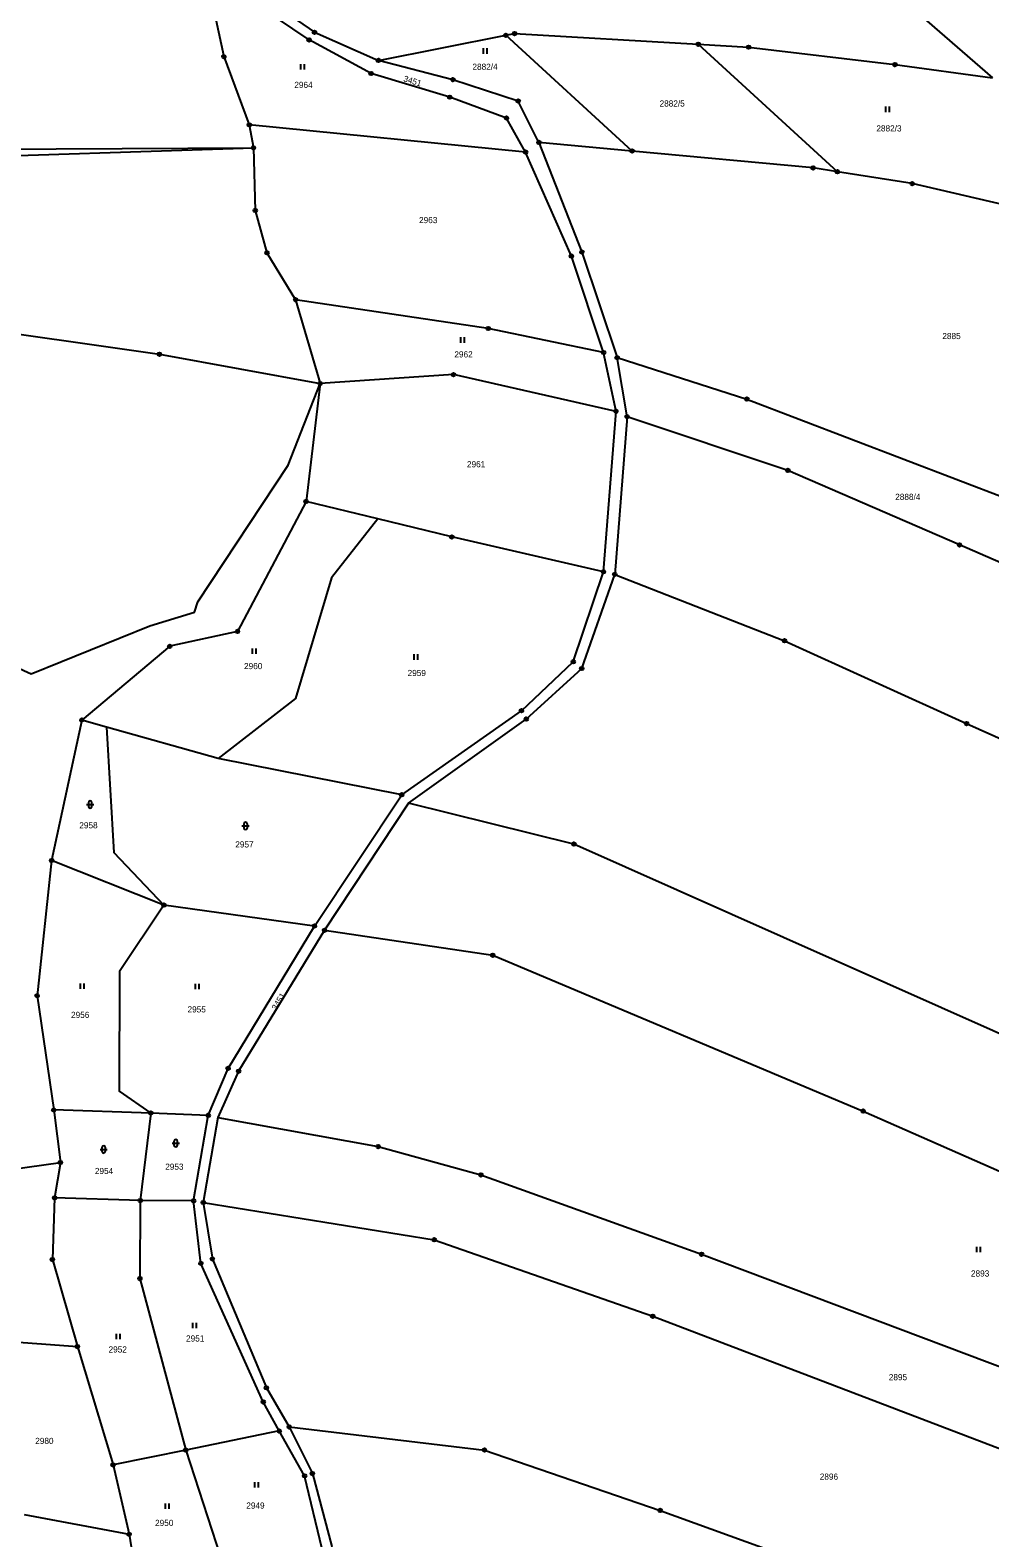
# Model space of a CAD drawing. Extents: x -733394 to -722299, y -1082822 to -1075049.
# Drawn here: x -726778 to -726513.1, y -1078708.3 to -1078292.1 of the extents above; entities that cross this region are included whole.
import ezdxf

# ---------------------------------------------------------------- set-up
doc = ezdxf.new("R2010")
doc.units = 0
for name, color, linetype in [('Hranice parcel', 7, 'Continuous'), ('Parcelní čísla', 7, 'Continuous'), ('Značky bodu BP', 7, 'Continuous'), ('Značky kultur', 7, 'Continuous')]:
    doc.layers.add(name, color=color, linetype=linetype)

msp = doc.modelspace()

# ---------------------------------------------------------------- linework, layer by layer
at = {"layer": 'Hranice parcel'}
for p, q in [((-726681.91, -1078300.5), (-726646.75, -1078293.57)), ((-726611.83, -1078325.52), (-726646.75, -1078293.57)), ((-726593.61, -1078296.04), (-726555.18, -1078331.23)), ((-726717.56, -1078318.29), (-726716.38, -1078324.64)), ((-726641.25, -1078325.8), (-726717.56, -1078318.29)), ((-726611.83, -1078325.52), (-726637.59, -1078323.13)), ((-726704.75, -1078366.55), (-726697.98, -1078389.68)), ((-726616.3, -1078397.38), (-726619.75, -1078381.13)), ((-726613.25, -1078398.85), (-726616.02, -1078382.54)), ((-726697.98, -1078389.68), (-726701.87, -1078422.23)), ((-726619.76, -1078441.66), (-726616.3, -1078397.38)), ((-726613.25, -1078398.85), (-726616.66, -1078442.37)), ((-726682.06, -1078427.07), (-726701.87, -1078422.23)), ((-726763.76, -1078482.57), (-726772.13, -1078521.35)), ((-726756.94, -1078484.5), (-726763.76, -1078482.57)), ((-726726.1, -1078493.23), (-726756.94, -1078484.5)), ((-726675.46, -1078503.21), (-726726.1, -1078493.23)), ((-726699.57, -1078539.44), (-726675.46, -1078503.21)), ((-726673.63, -1078505.54), (-726696.75, -1078540.61)), ((-726741.11, -1078533.65), (-726772.13, -1078521.35)), ((-726699.57, -1078539.44), (-726741.11, -1078533.65)), ((-726771.53, -1078590.21), (-726769.68, -1078604.71)), ((-726744.71, -1078591.06), (-726771.53, -1078590.21)), ((-726744.71, -1078591.06), (-726747.64, -1078615.22)), ((-726728.86, -1078591.71), (-726744.71, -1078591.06)), ((-726732.92, -1078615.32), (-726728.86, -1078591.71)), ((-726726.22, -1078592.3), (-726730.25, -1078615.75)), ((-726789.17, -1078607.46), (-726769.68, -1078604.71)), ((-726769.68, -1078604.71), (-726771.28, -1078614.49)), ((-726747.64, -1078615.22), (-726771.28, -1078614.49)), ((-726732.92, -1078615.32), (-726747.64, -1078615.22)), ((-726792.02, -1078653.48), (-726764.99, -1078655.51)), ((-726764.99, -1078655.51), (-726755.16, -1078688.17)), ((-726709.26, -1078678.81), (-726735.08, -1078684.1)), ((-726735.08, -1078684.1), (-726755.16, -1078688.17)), ((-726735.08, -1078684.1), (-726725.49, -1078713.54)), ((-726755.16, -1078688.17), (-726750.73, -1078707.34)), ((-726779.71, -1078701.89), (-726750.73, -1078707.34)), ((-726750.73, -1078707.34), (-726748.92, -1078718.81))]:
    msp.add_line(p, q, dxfattribs=at)
for points in [[(-726667.76, -1078170.22), (-726642.43, -1078207.35), (-726608.32, -1078231.18), (-726589.23, -1078249.4), (-726571.77, -1078266.28), (-726540.3, -1078281.05), (-726512.36, -1078305.31)], [(-726755.45, -1078212.56), (-726734.72, -1078258.13), (-726726.47, -1078270.21), (-726716.81, -1078280.76), (-726699.57, -1078292.75), (-726681.91, -1078300.5)], [(-726641.25, -1078325.8), (-726646.57, -1078316.41), (-726662.22, -1078310.65), (-726683.92, -1078304.12), (-726701.04, -1078294.84), (-726719.07, -1078282.54), (-726730.14, -1078273.34)], [(-726730.14, -1078273.34), (-726724.55, -1078299.46), (-726717.56, -1078318.29)], [(-726646.75, -1078293.57), (-726644.32, -1078293.09), (-726593.61, -1078296.04)], [(-726593.61, -1078296.04), (-726579.72, -1078296.85), (-726539.31, -1078301.65), (-726512.36, -1078305.31)], [(-726637.59, -1078323.13), (-726643.31, -1078311.71), (-726661.31, -1078305.83), (-726681.91, -1078300.5)], [(-727010.38, -1078400.77), (-727008.81, -1078402.72), (-726984.63, -1078383.55), (-726968.68, -1078357.57), (-726954.42, -1078344.27), (-726934.58, -1078337.33), (-726876.24, -1078335.48), (-726806.91, -1078327.6), (-726716.38, -1078324.64)], [(-726934.66, -1078334.33), (-726876.32, -1078332.68), (-726807.18, -1078325.11), (-726716.38, -1078324.64)], [(-726716.38, -1078324.64), (-726715.91, -1078341.91), (-726712.66, -1078353.59), (-726704.75, -1078366.55)], [(-726637.59, -1078323.13), (-726625.73, -1078353.4), (-726616.02, -1078382.54)], [(-726619.75, -1078381.13), (-726628.62, -1078354.52), (-726641.25, -1078325.8)], [(-726555.18, -1078331.23), (-726561.9, -1078330.16), (-726611.83, -1078325.52)], [(-726465.36, -1078350.56), (-726534.54, -1078334.52), (-726555.18, -1078331.23)], [(-726944.24, -1078369.16), (-726929.04, -1078365.41), (-726908.1, -1078364.47), (-726844.52, -1078371.33), (-726799.86, -1078373.42), (-726742.35, -1078381.6), (-726697.98, -1078389.68)], [(-726619.75, -1078381.13), (-726651.59, -1078374.5), (-726704.75, -1078366.55)], [(-726616.02, -1078382.54), (-726580.19, -1078393.99), (-726507.98, -1078421.63)], [(-726616.3, -1078397.38), (-726661.19, -1078387.24), (-726697.98, -1078389.68)], [(-726789.17, -1078607.46), (-726793.92, -1078569.71), (-726793.75, -1078545.26), (-726791.35, -1078508.63), (-726812.48, -1078501.29), (-726815.92, -1078491.64), (-726830.76, -1078481.71), (-726848.42, -1078469.22), (-726849.33, -1078454.04), (-726803.28, -1078458.23), (-726777.74, -1078469.84), (-726744.99, -1078456.53), (-726732.7, -1078452.81), (-726731.7, -1078449.99), (-726706.77, -1078412.21), (-726697.98, -1078389.68)], [(-726477.36, -1078453.4), (-726521.49, -1078434.24), (-726568.85, -1078413.67), (-726613.25, -1078398.85)], [(-726701.87, -1078422.23), (-726720.8, -1078458.11), (-726739.49, -1078462.22), (-726763.76, -1078482.57)], [(-726682.06, -1078427.07), (-726694.82, -1078443.32), (-726704.75, -1078476.64), (-726726.1, -1078493.23)], [(-726619.76, -1078441.66), (-726661.66, -1078432.05), (-726682.06, -1078427.07)], [(-726675.46, -1078503.21), (-726642.43, -1078480), (-726628.13, -1078466.48), (-726619.76, -1078441.66)], [(-726673.63, -1078505.54), (-726641.07, -1078482.33), (-726625.77, -1078468.35), (-726616.66, -1078442.37)], [(-726616.66, -1078442.37), (-726569.78, -1078460.69), (-726519.55, -1078483.55), (-726412.59, -1078531.42)], [(-726756.94, -1078484.5), (-726754.89, -1078519.11), (-726741.11, -1078533.65)], [(-726335.75, -1078650.47), (-726411.08, -1078614.65), (-726497.91, -1078574.71), (-726627.91, -1078516.82), (-726673.63, -1078505.54)], [(-726772.13, -1078521.35), (-726776.11, -1078558.67), (-726771.53, -1078590.21)], [(-726741.11, -1078533.65), (-726753.34, -1078551.96), (-726753.46, -1078585.05), (-726744.71, -1078591.06)], [(-726728.86, -1078591.71), (-726723.38, -1078578.72), (-726699.57, -1078539.44)], [(-726696.75, -1078540.61), (-726720.49, -1078579.51), (-726726.22, -1078592.3)], [(-726696.75, -1078540.61), (-726650.34, -1078547.51), (-726548.09, -1078590.52), (-726456.67, -1078630.77), (-726356.76, -1078676.67), (-726306.39, -1078706.74)], [(-726726.22, -1078592.3), (-726681.97, -1078600.31), (-726653.61, -1078608.12), (-726592.68, -1078630.02), (-726446.21, -1078685.25), (-726379.97, -1078711.94), (-726338.01, -1078734.22)], [(-726771.28, -1078614.49), (-726771.87, -1078631.51), (-726764.99, -1078655.51)], [(-726747.64, -1078615.22), (-726747.74, -1078636.75), (-726735.08, -1078684.1)], [(-726709.26, -1078678.81), (-726713.69, -1078670.79), (-726730.9, -1078632.55), (-726732.92, -1078615.32)], [(-726730.25, -1078615.75), (-726666.48, -1078626.04), (-726606.16, -1078647.15), (-726464.64, -1078701.11), (-726408.79, -1078722.19), (-726352.76, -1078749.51)], [(-726730.25, -1078615.75), (-726727.73, -1078631.36), (-726712.8, -1078666.91), (-726706.53, -1078677.69)], [(-726706.53, -1078677.69), (-726652.65, -1078684.08), (-726604.1, -1078700.75), (-726512.87, -1078733.8), (-726441.1, -1078760.1)], [(-726706.53, -1078677.69), (-726700.12, -1078690.58), (-726694.78, -1078710.68), (-726694.2, -1078712.94)], [(-726697.42, -1078711.44), (-726702.28, -1078691.2), (-726709.26, -1078678.81)]]:
    msp.add_lwpolyline(points, dxfattribs=at)
at = {"layer": 'Značky bodu BP'}
for centre, radius in [((-726701.04, -1078294.84), 0.5), ((-726701.04, -1078294.84), 0.0303), ((-726699.57, -1078292.75), 0.5), ((-726699.57, -1078292.75), 0.0303), ((-726646.75, -1078293.57), 0.5), ((-726646.75, -1078293.57), 0.0303), ((-726644.32, -1078293.09), 0.5), ((-726644.32, -1078293.09), 0.0303), ((-726593.61, -1078296.04), 0.5), ((-726724.55, -1078299.46), 0.5), ((-726724.55, -1078299.46), 0.0303), ((-726681.91, -1078300.5), 0.5), ((-726593.61, -1078296.04), 0.0303), ((-726579.72, -1078296.85), 0.5), ((-726579.72, -1078296.85), 0.0303), ((-726683.92, -1078304.12), 0.5), ((-726683.92, -1078304.12), 0.0303), ((-726681.91, -1078300.5), 0.0303), ((-726539.31, -1078301.65), 0.5), ((-726539.31, -1078301.65), 0.0303), ((-726661.31, -1078305.83), 0.5), ((-726661.31, -1078305.83), 0.0303), ((-726662.22, -1078310.65), 0.5), ((-726662.22, -1078310.65), 0.0303), ((-726643.31, -1078311.71), 0.5), ((-726643.31, -1078311.71), 0.0303), ((-726646.57, -1078316.41), 0.5), ((-726646.57, -1078316.41), 0.0303), ((-726717.56, -1078318.29), 0.5), ((-726717.56, -1078318.29), 0.0303), ((-726716.38, -1078324.64), 0.5), ((-726716.38, -1078324.64), 0.0303), ((-726637.59, -1078323.13), 0.5), ((-726637.59, -1078323.13), 0.0303), ((-726641.25, -1078325.8), 0.5), ((-726641.25, -1078325.8), 0.0303), ((-726611.83, -1078325.52), 0.5), ((-726611.83, -1078325.52), 0.0303), ((-726561.9, -1078330.16), 0.5), ((-726561.9, -1078330.16), 0.0303), ((-726555.18, -1078331.23), 0.5), ((-726555.18, -1078331.23), 0.0303), ((-726534.54, -1078334.52), 0.5), ((-726534.54, -1078334.52), 0.0303), ((-726715.91, -1078341.91), 0.5), ((-726715.91, -1078341.91), 0.0303), ((-726712.66, -1078353.59), 0.5), ((-726712.66, -1078353.59), 0.0303), ((-726628.62, -1078354.52), 0.5), ((-726625.73, -1078353.4), 0.5), ((-726625.73, -1078353.4), 0.0303), ((-726628.62, -1078354.52), 0.0303), ((-726704.75, -1078366.55), 0.5), ((-726704.75, -1078366.55), 0.0303), ((-726651.59, -1078374.5), 0.5), ((-726651.59, -1078374.5), 0.0303), ((-726742.35, -1078381.6), 0.5), ((-726742.35, -1078381.6), 0.0303), ((-726619.75, -1078381.13), 0.5), ((-726619.75, -1078381.13), 0.0303), ((-726616.02, -1078382.54), 0.5), ((-726616.02, -1078382.54), 0.0303), ((-726661.19, -1078387.24), 0.5), ((-726661.19, -1078387.24), 0.0303), ((-726697.98, -1078389.68), 0.5), ((-726697.98, -1078389.68), 0.0303), ((-726580.19, -1078393.99), 0.5), ((-726580.19, -1078393.99), 0.0303), ((-726616.3, -1078397.38), 0.5), ((-726616.3, -1078397.38), 0.0303), ((-726613.25, -1078398.85), 0.5), ((-726613.25, -1078398.85), 0.0303), ((-726568.85, -1078413.67), 0.5), ((-726568.85, -1078413.67), 0.0303), ((-726701.87, -1078422.23), 0.5), ((-726701.87, -1078422.23), 0.0303), ((-726661.66, -1078432.05), 0.5), ((-726661.66, -1078432.05), 0.0303), ((-726521.49, -1078434.24), 0.5), ((-726521.49, -1078434.24), 0.0303), ((-726619.76, -1078441.66), 0.5), ((-726619.76, -1078441.66), 0.0303), ((-726616.66, -1078442.37), 0.5), ((-726616.66, -1078442.37), 0.0303), ((-726720.8, -1078458.11), 0.5), ((-726720.8, -1078458.11), 0.0303), ((-726739.49, -1078462.22), 0.5), ((-726739.49, -1078462.22), 0.0303), ((-726569.78, -1078460.69), 0.5), ((-726569.78, -1078460.69), 0.0303), ((-726628.13, -1078466.48), 0.5), ((-726628.13, -1078466.48), 0.0303), ((-726625.77, -1078468.35), 0.5), ((-726625.77, -1078468.35), 0.0303), ((-726763.76, -1078482.57), 0.5), ((-726763.76, -1078482.57), 0.0303), ((-726642.43, -1078480), 0.5), ((-726642.43, -1078480), 0.0303), ((-726641.07, -1078482.33), 0.5), ((-726641.07, -1078482.33), 0.0303), ((-726519.55, -1078483.55), 0.5), ((-726519.55, -1078483.55), 0.0303), ((-726675.46, -1078503.21), 0.5), ((-726675.46, -1078503.21), 0.0303), ((-726627.91, -1078516.82), 0.5), ((-726627.91, -1078516.82), 0.0303), ((-726772.13, -1078521.35), 0.5), ((-726772.13, -1078521.35), 0.0303), ((-726741.11, -1078533.65), 0.5), ((-726741.11, -1078533.65), 0.0303), ((-726699.57, -1078539.44), 0.5), ((-726699.57, -1078539.44), 0.0303), ((-726696.75, -1078540.61), 0.5), ((-726696.75, -1078540.61), 0.0303), ((-726650.34, -1078547.51), 0.5), ((-726650.34, -1078547.51), 0.0303), ((-726776.11, -1078558.67), 0.5), ((-726776.11, -1078558.67), 0.0303), ((-726723.38, -1078578.72), 0.5), ((-726723.38, -1078578.72), 0.0303), ((-726720.49, -1078579.51), 0.5), ((-726720.49, -1078579.51), 0.0303), ((-726771.53, -1078590.21), 0.5), ((-726771.53, -1078590.21), 0.0303), ((-726744.71, -1078591.06), 0.5), ((-726744.71, -1078591.06), 0.0303), ((-726728.86, -1078591.71), 0.5), ((-726548.09, -1078590.52), 0.5), ((-726548.09, -1078590.52), 0.0303), ((-726728.86, -1078591.71), 0.0303), ((-726681.97, -1078600.31), 0.5), ((-726681.97, -1078600.31), 0.0303), ((-726769.68, -1078604.71), 0.5), ((-726769.68, -1078604.71), 0.0303), ((-726653.61, -1078608.12), 0.5), ((-726653.61, -1078608.12), 0.0303), ((-726771.28, -1078614.49), 0.5), ((-726771.28, -1078614.49), 0.0303), ((-726747.64, -1078615.22), 0.5), ((-726747.64, -1078615.22), 0.0303), ((-726732.92, -1078615.32), 0.5), ((-726732.92, -1078615.32), 0.0303), ((-726730.25, -1078615.75), 0.5), ((-726730.25, -1078615.75), 0.0303), ((-726666.48, -1078626.04), 0.5), ((-726666.48, -1078626.04), 0.0303), ((-726771.87, -1078631.51), 0.5), ((-726771.87, -1078631.51), 0.0303), ((-726730.9, -1078632.55), 0.5), ((-726730.9, -1078632.55), 0.0303), ((-726727.73, -1078631.36), 0.5), ((-726727.73, -1078631.36), 0.0303), ((-726592.68, -1078630.02), 0.5), ((-726592.68, -1078630.02), 0.0303), ((-726747.74, -1078636.75), 0.5), ((-726747.74, -1078636.75), 0.0303), ((-726606.16, -1078647.15), 0.5), ((-726606.16, -1078647.15), 0.0303), ((-726764.99, -1078655.51), 0.5), ((-726764.99, -1078655.51), 0.0303), ((-726713.69, -1078670.79), 0.5), ((-726712.8, -1078666.91), 0.5), ((-726712.8, -1078666.91), 0.0303), ((-726713.69, -1078670.79), 0.0303), ((-726709.26, -1078678.81), 0.5), ((-726706.53, -1078677.69), 0.5), ((-726706.53, -1078677.69), 0.0303), ((-726709.26, -1078678.81), 0.0303), ((-726735.08, -1078684.1), 0.5), ((-726735.08, -1078684.1), 0.0303), ((-726652.65, -1078684.08), 0.5), ((-726652.65, -1078684.08), 0.0303), ((-726755.16, -1078688.17), 0.5), ((-726755.16, -1078688.17), 0.0303), ((-726702.28, -1078691.2), 0.5), ((-726702.28, -1078691.2), 0.0303), ((-726700.12, -1078690.58), 0.5), ((-726700.12, -1078690.58), 0.0303), ((-726604.1, -1078700.75), 0.5), ((-726604.1, -1078700.75), 0.0303), ((-726750.73, -1078707.34), 0.5), ((-726750.73, -1078707.34), 0.0303)]:
    msp.add_circle(centre, radius, dxfattribs=at)
at = {"layer": 'Značky kultur'}
for p, q in [((-726652.87, -1078298.65), (-726652.87, -1078297.15)), ((-726651.87, -1078298.65), (-726651.87, -1078297.15)), ((-726703.28, -1078303.03), (-726703.28, -1078301.53)), ((-726702.28, -1078303.03), (-726702.28, -1078301.53)), ((-726541.79, -1078314.76), (-726541.79, -1078313.26)), ((-726540.79, -1078314.76), (-726540.79, -1078313.26)), ((-726659.14, -1078378.44), (-726659.14, -1078376.94)), ((-726658.14, -1078378.44), (-726658.14, -1078376.94)), ((-726716.62, -1078464.31), (-726716.62, -1078462.81)), ((-726715.62, -1078464.31), (-726715.62, -1078462.81)), ((-726672.04, -1078465.93), (-726672.04, -1078464.43)), ((-726671.04, -1078465.93), (-726671.04, -1078464.43)), ((-726762.46, -1078505.91), (-726760.46, -1078505.91)), ((-726761.96, -1078505.41), (-726761.96, -1078506.41)), ((-726760.96, -1078506.41), (-726760.96, -1078505.41)), ((-726719.58, -1078511.81), (-726717.58, -1078511.81)), ((-726719.08, -1078511.31), (-726719.08, -1078512.31)), ((-726718.08, -1078512.31), (-726718.08, -1078511.31)), ((-726764.16, -1078556.77), (-726764.16, -1078555.27)), ((-726763.16, -1078556.77), (-726763.16, -1078555.27)), ((-726732.4, -1078556.88), (-726732.4, -1078555.38)), ((-726731.4, -1078556.88), (-726731.4, -1078555.38)), ((-726738.84, -1078599.39), (-726736.84, -1078599.39)), ((-726738.34, -1078598.89), (-726738.34, -1078599.89)), ((-726737.34, -1078599.89), (-726737.34, -1078598.89)), ((-726758.73, -1078601.09), (-726756.73, -1078601.09)), ((-726758.23, -1078600.59), (-726758.23, -1078601.59)), ((-726757.23, -1078601.59), (-726757.23, -1078600.59)), ((-726516.72, -1078629.45), (-726516.72, -1078627.95)), ((-726515.72, -1078629.45), (-726515.72, -1078627.95)), ((-726733.13, -1078650.46), (-726733.13, -1078648.96)), ((-726732.13, -1078650.46), (-726732.13, -1078648.96)), ((-726754.22, -1078653.46), (-726754.22, -1078651.96)), ((-726753.22, -1078653.46), (-726753.22, -1078651.96)), ((-726715.98, -1078694.42), (-726715.98, -1078692.92)), ((-726714.98, -1078694.42), (-726714.98, -1078692.92)), ((-726740.64, -1078700.32), (-726740.64, -1078698.82)), ((-726739.64, -1078700.32), (-726739.64, -1078698.82))]:
    msp.add_line(p, q, dxfattribs=at)
for centre, start, end in [((-726761.46, -1078505.41), 0, 180), ((-726761.46, -1078506.41), 180, 359.9879), ((-726718.58, -1078511.31), 0, 180), ((-726718.58, -1078512.31), 180, 359.9879), ((-726737.84, -1078598.89), 0, 180), ((-726757.73, -1078600.59), 0, 180), ((-726757.73, -1078601.59), 180, 359.9879), ((-726737.84, -1078599.89), 180, 359.9879)]:
    msp.add_arc(centre, 0.5, start, end, dxfattribs=at)

# ---------------------------------------------------------------- texts
at = {"layer": 'Parcelní čísla'}
for s, p in [('2882/4', (-726655.94, -1078303.1)), ('2964', (-726705.11, -1078308.1)), ('2882/5', (-726604.28, -1078313.24)), ('2882/3', (-726544.44, -1078320.11)), ('2963', (-726670.68, -1078345.42)), ('2885', (-726526.23, -1078377.43)), ('2962', (-726660.93, -1078382.49)), ('2961', (-726657.46, -1078412.82)), ('2888/4', (-726539.24, -1078421.83)), ('2960', (-726718.99, -1078468.53)), ('2959', (-726673.84, -1078470.44)), ('2958', (-726764.46, -1078512.48)), ('2957', (-726721.41, -1078517.75)), ('2955', (-726734.59, -1078563.29)), ('2956', (-726766.74, -1078564.81)), ('2954', (-726760.17, -1078607.9)), ('2953', (-726740.75, -1078606.72)), ('2893', (-726518.33, -1078636.19)), ('2951', (-726734.99, -1078654.13)), ('2952', (-726756.39, -1078657.16)), ('2895', (-726541.01, -1078664.81)), ('2980', (-726776.63, -1078682.41)), ('2896', (-726560.07, -1078692.27)), ('2949', (-726718.37, -1078700.25)), ('2950', (-726743.55, -1078705.04))]:
    msp.add_text(s, height=1.7, dxfattribs=at).set_placement(p)
for rotation, p in [(343, (-726675.13, -1078306.25)), (59, (-726710.01, -1078562.85))]:
    msp.add_text('3451', height=1.7, rotation=rotation, dxfattribs=at).set_placement(p)

doc.saveas('drawing.dxf')
